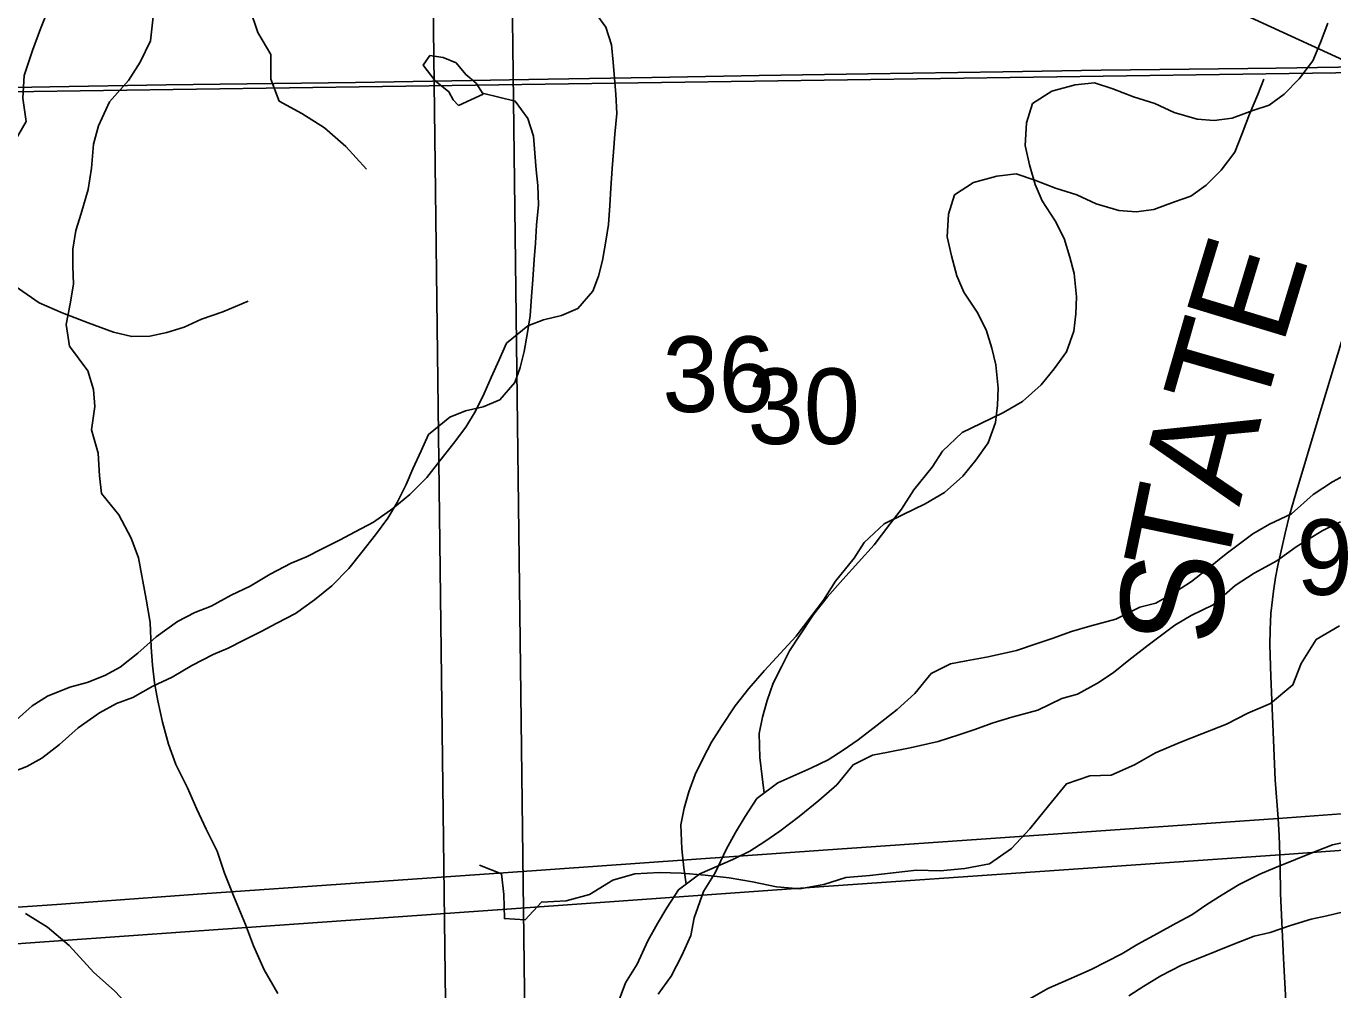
# Model space of a CAD drawing. Extents: x -21.1 to 50.3, y 0 to 22.1.
# Drawn here: x 4.567 to 5.29, y 17.283 to 17.817 of the extents above; entities that cross this region are included whole.
import ezdxf

# ---------------------------------------------------------------- set-up
doc = ezdxf.new("R2010")
doc.units = 0
for name, color, linetype in [('GM_X_County_Road', 7, 'Continuous'), ('GM_X_County_Road_Text', 7, 'Continuous'), ('GM_X_Interstate_Route', 7, 'Continuous'), ('GM_X_Major_River', 7, 'Continuous'), ('GM_X_Minor_Lake', 7, 'Continuous'), ('GM_X_Minor_River', 7, 'Continuous'), ('GM_X_Section', 7, 'Continuous'), ('GM_X_Section_Text', 7, 'Continuous'), ('GM_X_State_Route', 7, 'Continuous'), ('SH_Data', 7, 'Continuous')]:
    doc.layers.add(name, color=color, linetype=linetype)

msp = doc.modelspace()

# ---------------------------------------------------------------- linework, layer by layer
at = {"layer": 'GM_X_County_Road'}
for points in [[(4.51972, 17.78229), (4.58014, 17.78332), (4.64456, 17.78454), (4.74939, 17.78576), (4.8559, 17.78756), (4.91343, 17.78853), (4.97276, 17.78962), (5.03299, 17.79064), (5.1077, 17.79171), (5.16214, 17.79258), (5.24328, 17.79362), (5.25893, 17.79377), (5.33986, 17.79504)], [(5.26495, 17.26703), (5.2635, 17.29378), (5.26317, 17.30086), (5.26146, 17.33671), (5.2612, 17.35153), (5.26101, 17.35816), (5.26069, 17.36874), (5.2601, 17.37811), (5.25856, 17.39967), (5.2561, 17.45683), (5.2555, 17.47429), (5.25575, 17.48272), (5.25618, 17.49166), (5.25754, 17.5041), (5.25874, 17.51159), (5.26001, 17.51832), (5.26231, 17.52881), (5.26402, 17.5363), (5.26648, 17.54618), (5.2699, 17.5581), (5.28233, 17.59959), (5.30601, 17.67753)]]:
    msp.add_lwpolyline(points, dxfattribs=at)
at = {"layer": 'GM_X_Interstate_Route'}
for points in [[(4.38099, 17.31666), (4.58394, 17.33064), (4.66437, 17.33655), (4.83382, 17.34837), (5.00829, 17.36073), (5.2601, 17.37811), (5.37478, 17.38665), (5.42691, 17.39026), (5.47671, 17.39367), (5.50518, 17.39582), (5.56931, 17.40155), (5.61266, 17.40674), (5.63917, 17.40997), (5.66801, 17.41391), (5.72551, 17.4234), (5.75381, 17.4286), (5.79071, 17.43558), (5.83567, 17.44526)], [(4.37899, 17.29572), (4.58479, 17.31048), (4.65758, 17.31556), (4.83307, 17.32793), (5.00596, 17.34029), (5.26101, 17.35816), (5.26617, 17.35852), (5.38999, 17.3674), (5.42762, 17.36993), (5.47515, 17.37336), (5.50075, 17.37526), (5.56906, 17.38109), (5.6086, 17.38552), (5.63686, 17.38907), (5.66322, 17.39274), (5.72431, 17.40238), (5.75726, 17.40846), (5.79224, 17.41518), (5.84838, 17.42722)]]:
    msp.add_lwpolyline(points, dxfattribs=at)
at = {"layer": 'GM_X_Major_River'}
msp.add_lwpolyline([(4.56666, 17.32557), (4.57886, 17.31807), (4.59071, 17.30792), (4.60449, 17.29285), (4.61595, 17.2827), (4.62552, 17.27253), (4.63701, 17.2601), (4.64924, 17.24881), (4.65615, 17.239), (4.66192, 17.2288), (4.6681, 17.21443), (4.672, 17.20156), (4.67475, 17.18982), (4.67675, 17.17731), (4.67912, 17.16481), (4.68148, 17.15496), (4.68499, 17.14247), (4.68735, 17.13224), (4.68973, 17.11936), (4.69173, 17.10647), (4.69372, 17.09511), (4.69458, 17.08183), (4.69468, 17.06893), (4.69402, 17.05754)], dxfattribs=at)
at = {"layer": 'GM_X_Minor_Lake'}
for points in [[(4.82, 17.77936), (4.81614, 17.78539), (4.8104, 17.79026), (4.80502, 17.79665), (4.79778, 17.79961), (4.79056, 17.80067), (4.78683, 17.79532), (4.79337, 17.78666), (4.80102, 17.78067), (4.80335, 17.77614), (4.80642, 17.77314)], [(4.80642, 17.77314), (4.82, 17.77936)]]:
    msp.add_lwpolyline(points, dxfattribs=at)
at = {"layer": 'GM_X_Minor_River'}
for points in [[(4.55535, 17.95095), (4.56791, 17.94526), (4.58048, 17.93881), (4.59229, 17.92856), (4.60372, 17.91641), (4.61629, 17.90768), (4.62848, 17.89743), (4.63763, 17.88527), (4.6502, 17.87464), (4.66163, 17.86325), (4.67383, 17.85147), (4.68336, 17.83932), (4.6906, 17.82716), (4.69519, 17.81347), (4.70244, 17.80131), (4.70246, 17.78762), (4.70704, 17.77546), (4.71961, 17.76863), (4.73218, 17.76066), (4.74399, 17.75041), (4.75542, 17.73788)], [(4.61608, 17.90782), (4.61477, 17.90387), (4.61669, 17.89019), (4.61291, 17.87801), (4.60455, 17.86545), (4.59544, 17.85327), (4.58443, 17.83919), (4.5795, 17.82701), (4.57495, 17.8156), (4.5704, 17.80343), (4.56586, 17.78973), (4.56511, 17.77718), (4.56704, 17.76425), (4.55407, 17.74181)], [(4.56164, 17.43287), (4.57035, 17.44052), (4.5787, 17.44588), (4.59123, 17.45089), (4.60073, 17.4536), (4.61061, 17.45746), (4.61896, 17.46206), (4.62881, 17.46971), (4.63904, 17.47889), (4.65079, 17.48731), (4.66028, 17.4923), (4.66939, 17.49577), (4.6804, 17.50191), (4.69103, 17.50691), (4.70203, 17.51343), (4.71379, 17.51957), (4.72215, 17.52304), (4.7305, 17.52726), (4.74037, 17.53225), (4.7491, 17.53686), (4.75934, 17.54224), (4.76996, 17.54989), (4.77943, 17.55754), (4.78889, 17.56709), (4.79607, 17.57625), (4.80363, 17.58579), (4.81043, 17.59494), (4.81571, 17.60371), (4.82061, 17.61361), (4.82436, 17.62237), (4.82888, 17.63227), (4.83301, 17.64141), (4.84476, 17.65097), (4.85349, 17.65444), (4.86338, 17.65677), (4.87249, 17.66063), (4.88081, 17.67017), (4.88381, 17.67854), (4.88604, 17.68729), (4.88789, 17.69794), (4.88936, 17.70706), (4.89006, 17.7177), (4.89077, 17.7272), (4.89147, 17.73822), (4.89218, 17.74734), (4.89288, 17.75723), (4.89396, 17.76863), (4.89352, 17.77926), (4.89271, 17.78799), (4.8919, 17.79711), (4.89108, 17.8066), (4.88798, 17.81646), (4.88108, 17.82592)], [(4.63732, 17.82211), (4.63579, 17.80883), (4.6301, 17.79708), (4.62365, 17.78684), (4.61303, 17.77508), (4.60696, 17.7618), (4.6043, 17.75156), (4.60315, 17.73829), (4.60125, 17.72653), (4.59746, 17.71326), (4.59442, 17.70377), (4.5929, 17.69353), (4.59289, 17.68405), (4.59327, 17.67419), (4.59136, 17.66319), (4.58908, 17.65181), (4.59097, 17.63968), (4.6012, 17.62603), (4.60423, 17.61579), (4.60498, 17.6063), (4.60308, 17.59341), (4.60686, 17.58051), (4.60761, 17.568), (4.60875, 17.55814), (4.61822, 17.54638), (4.62504, 17.53349), (4.6292, 17.52249)], [(4.9756, 17.39228), (4.97444, 17.40135), (4.97323, 17.41198), (4.97278, 17.42528), (4.97463, 17.4344), (4.97724, 17.44354), (4.98062, 17.45305), (4.98513, 17.4622), (4.98965, 17.47096), (4.99531, 17.47973), (5.00286, 17.49116), (5.01042, 17.5007), (5.01912, 17.51063), (5.03652, 17.52972), (5.04521, 17.54116), (5.05164, 17.54955), (5.05843, 17.56023), (5.06863, 17.57282), (5.07429, 17.58159), (5.08527, 17.59191), (5.09552, 17.5969), (5.10805, 17.60305), (5.11868, 17.60919), (5.1289, 17.61836), (5.13608, 17.62714), (5.14288, 17.63667), (5.147, 17.64809), (5.14809, 17.65759), (5.14842, 17.66709), (5.14721, 17.68), (5.14487, 17.6891), (5.14177, 17.69934), (5.13676, 17.7092), (5.12947, 17.72017), (5.12561, 17.72927), (5.12251, 17.74026), (5.12016, 17.75089), (5.12085, 17.76343), (5.12422, 17.77408), (5.13484, 17.78098), (5.14776, 17.78447), (5.15841, 17.78567), (5.16871, 17.7823), (5.18015, 17.77781), (5.19197, 17.77408), (5.20266, 17.7692), (5.21524, 17.76547), (5.22476, 17.76476), (5.23465, 17.76596), (5.24605, 17.7702), (5.25517, 17.77329), (5.26351, 17.77941), (5.27183, 17.78782), (5.27939, 17.79773), (5.28352, 17.80801), (5.28765, 17.81867)], [(4.93231, 17.34177), (4.93115, 17.35084), (4.92995, 17.36147), (4.92949, 17.37476), (4.93134, 17.38389), (4.93395, 17.39302), (4.93733, 17.40254), (4.94185, 17.41168), (4.94636, 17.42044), (4.95202, 17.42921), (4.95957, 17.44065), (4.96713, 17.45018), (4.97583, 17.46011), (4.99323, 17.4792), (5.00192, 17.49065), (5.00835, 17.49904), (5.01514, 17.50971), (5.02535, 17.52231), (5.03101, 17.53107), (5.04199, 17.54139), (5.05224, 17.54639), (5.06476, 17.55254), (5.07539, 17.55867), (5.08561, 17.56784), (5.09279, 17.57662), (5.09959, 17.58615), (5.10371, 17.59757), (5.1048, 17.60708), (5.10513, 17.61658), (5.10392, 17.62949), (5.10158, 17.63859), (5.09848, 17.64883), (5.09348, 17.65868), (5.08618, 17.66965), (5.08232, 17.67875), (5.07922, 17.68975), (5.07687, 17.70037), (5.07756, 17.71291), (5.08093, 17.72357), (5.09155, 17.73046), (5.10447, 17.73395), (5.11512, 17.73515), (5.12542, 17.73179), (5.13686, 17.72729), (5.14868, 17.72356), (5.15937, 17.71868), (5.17195, 17.71495), (5.18147, 17.71425), (5.19136, 17.71544), (5.20276, 17.71968), (5.21188, 17.72277), (5.22022, 17.7289), (5.22854, 17.7373), (5.2361, 17.74722), (5.24023, 17.7575), (5.24436, 17.76816), (5.24886, 17.7792), (5.25224, 17.78757)], [(4.55744, 17.40309), (4.56732, 17.40694), (4.57567, 17.41154), (4.58552, 17.4192), (4.59575, 17.42837), (4.6075, 17.43679), (4.61699, 17.44179), (4.6261, 17.44525), (4.63711, 17.45139), (4.64774, 17.45639), (4.65874, 17.46291), (4.6705, 17.46905), (4.67886, 17.47252), (4.68721, 17.47674), (4.69708, 17.48174), (4.70581, 17.48634), (4.71605, 17.49172), (4.72667, 17.49938), (4.73614, 17.50703), (4.7456, 17.51657), (4.75278, 17.52573), (4.76035, 17.53527), (4.76715, 17.54443), (4.77242, 17.55319), (4.77732, 17.5631), (4.78108, 17.57186), (4.78559, 17.58175), (4.78972, 17.5909), (4.80147, 17.60046), (4.8102, 17.60392), (4.82009, 17.60626), (4.8292, 17.61011), (4.83752, 17.61965), (4.84052, 17.62803), (4.84275, 17.63678), (4.8446, 17.64742), (4.84607, 17.65655), (4.84677, 17.66719), (4.84748, 17.67669), (4.84818, 17.68771), (4.84889, 17.69683), (4.84959, 17.70671), (4.85067, 17.71811), (4.85023, 17.72875), (4.84942, 17.73748), (4.84861, 17.74659), (4.84779, 17.75608), (4.84469, 17.76594), (4.83779, 17.7754), (4.8197, 17.77983)], [(4.56097, 17.67301), (4.57411, 17.6637), (4.58694, 17.65819), (4.60129, 17.65265), (4.61526, 17.6475), (4.62548, 17.64506), (4.63536, 17.64529), (4.64489, 17.64743), (4.65443, 17.65033), (4.66399, 17.65474), (4.67583, 17.65874), (4.68997, 17.6646)], [(4.91688, 17.28099), (4.92405, 17.29091), (4.93008, 17.30234), (4.93497, 17.31338), (4.93681, 17.32327), (4.94206, 17.33773), (4.94847, 17.34803), (4.95449, 17.36098), (4.95976, 17.3705), (4.96504, 17.37927), (4.97146, 17.38918), (4.98321, 17.39798), (5.00144, 17.40606), (5.01093, 17.41067), (5.01927, 17.41604), (5.02761, 17.42178), (5.03822, 17.42982), (5.04922, 17.43862), (5.05906, 17.44741), (5.06813, 17.45848), (5.07876, 17.46385), (5.08751, 17.46542), (5.09968, 17.46777), (5.11526, 17.47127), (5.12666, 17.47513), (5.13502, 17.47784), (5.14565, 17.4817), (5.15591, 17.48479), (5.17036, 17.48867), (5.18364, 17.4952), (5.19239, 17.49753), (5.20339, 17.50367), (5.21211, 17.50942), (5.22083, 17.5163), (5.23144, 17.52472), (5.24622, 17.53582), (5.25533, 17.54119), (5.26747, 17.54695), (5.2796, 17.55765), (5.29022, 17.56455), (5.30274, 17.57146)], [(4.89352, 17.27275), (4.89877, 17.28722), (4.90518, 17.29751), (4.9112, 17.31046), (4.91648, 17.31999), (4.92176, 17.32875), (4.92817, 17.33867), (4.93992, 17.34747), (4.95815, 17.35555), (4.96764, 17.36016), (4.97598, 17.36552), (4.98432, 17.37127), (4.99494, 17.3793), (5.00593, 17.3881), (5.01577, 17.39689), (5.02485, 17.40796), (5.03547, 17.41334), (5.04422, 17.4149), (5.05639, 17.41725), (5.07197, 17.42076), (5.08337, 17.42462), (5.09173, 17.42732), (5.10237, 17.43118), (5.11263, 17.43428), (5.12707, 17.43816), (5.14035, 17.44469), (5.1491, 17.44702), (5.1601, 17.45315), (5.16882, 17.4589), (5.17754, 17.46579), (5.18815, 17.4742), (5.20293, 17.4853), (5.21204, 17.49067), (5.22419, 17.49643), (5.23631, 17.50714), (5.24693, 17.51404), (5.25945, 17.52094), (5.27006, 17.5286), (5.28448, 17.53742), (5.29473, 17.54241)], [(4.70634, 17.28135), (4.69883, 17.2943), (4.69285, 17.30762), (4.68837, 17.3194), (4.68203, 17.335), (4.6768, 17.34793), (4.6727, 17.3601), (4.66671, 17.37228), (4.66147, 17.38331), (4.65624, 17.39511), (4.64987, 17.40804), (4.64577, 17.41945), (4.64243, 17.43161), (4.63986, 17.44339), (4.63802, 17.45327), (4.63695, 17.46314), (4.63625, 17.47301), (4.63558, 17.48667), (4.63339, 17.49958), (4.6292, 17.52249)], [(5.2942, 17.48494), (5.28127, 17.47732), (5.27292, 17.464), (5.26837, 17.45221), (5.25583, 17.44193), (5.24328, 17.43659), (5.2315, 17.43049), (5.21781, 17.42515), (5.20564, 17.42019), (5.19233, 17.41447), (5.18054, 17.40799), (5.16762, 17.40227), (5.15582, 17.40188), (5.14289, 17.3973), (5.13302, 17.38512), (5.12276, 17.37256), (5.1125, 17.36152), (5.10034, 17.35314), (5.08665, 17.35046), (5.07295, 17.3493), (5.06001, 17.34966), (5.04708, 17.34812), (5.03414, 17.34658), (5.02083, 17.34543), (5.00866, 17.34161), (4.99535, 17.33931), (4.98241, 17.34044), (4.96909, 17.34308), (4.95614, 17.34535), (4.94283, 17.34685), (4.92989, 17.34797), (4.91771, 17.34834), (4.90402, 17.34756)], [(5.12016, 17.2768), (5.13268, 17.28409), (5.14407, 17.28909), (5.1566, 17.29448), (5.16533, 17.29909), (5.17368, 17.30331), (5.18241, 17.30868), (5.19341, 17.31444), (5.20366, 17.32019), (5.21239, 17.3248), (5.22073, 17.33054), (5.22907, 17.33591), (5.23856, 17.34166), (5.24994, 17.34742), (5.2583, 17.35088), (5.26969, 17.35551), (5.27843, 17.35897), (5.2902, 17.3636), (5.29894, 17.36554)], [(4.90402, 17.34756), (4.89184, 17.34412), (4.87892, 17.33612), (4.86599, 17.33268), (4.85229, 17.3319), (4.84317, 17.32201), (4.83176, 17.32275), (4.83136, 17.33606), (4.8302, 17.34747), (4.81802, 17.35239)], [(5.17744, 17.28003), (5.18578, 17.28539), (5.19527, 17.29114), (5.20666, 17.2969), (5.21501, 17.30037), (5.2264, 17.30499), (5.23514, 17.30846), (5.24691, 17.31308), (5.25566, 17.31503), (5.26705, 17.31889), (5.27845, 17.32237), (5.2872, 17.32432), (5.29556, 17.32627)]]:
    msp.add_lwpolyline(points, dxfattribs=at)
at = {"layer": 'GM_X_Section'}
for points in [[(3.80452, 18.01477), (4.83425, 17.98542), (4.84683, 16.96859), (4.43354, 16.98495), (3.82173, 16.99041)], [(5.81893, 17.99203), (5.83147, 16.97938), (4.84683, 16.96859), (4.83425, 17.98542)], [(3.76124, 17.96425), (4.79096, 17.9349), (4.80354, 16.91807), (4.39025, 16.93443), (3.77844, 16.93989)], [(5.77564, 17.94152), (5.78818, 16.92886), (4.80354, 16.91807), (4.79096, 17.9349)]]:
    msp.add_lwpolyline(points, close=True, dxfattribs=at)
at = {"layer": 'GM_X_State_Route'}
msp.add_lwpolyline([(6.52955, 20.9), (2.1, 20.9), (2.1, 17.74017), (2.42851, 17.74626), (2.73209, 17.75291), (3.03298, 17.75833), (3.3026, 17.76263), (3.44154, 17.76826), (3.94025, 17.77171), (5.33072, 17.79178), (6.52196, 17.81036), (6.52225, 18.35692), (6.52255, 18.97782), (6.52273, 19.34666), (6.52977, 20.39859)], close=True, dxfattribs=at)
msp.add_lwpolyline([(6.51283, 14.60317), (6.5142, 14.9441), (6.51464, 15.03489), (6.514, 15.09364), (6.51465, 15.30312), (6.51595, 15.49226), (6.51982, 16.08256), (6.52123, 16.24517), (6.52315, 16.46813), (6.52222, 16.85672), (6.52013, 17.69645), (6.52053, 17.72081), (6.52196, 17.81036), (5.33072, 17.79178), (3.94025, 17.77171), (3.44154, 17.76826), (3.3026, 17.76263), (3.03298, 17.75833), (2.73209, 17.75291), (2.42851, 17.74626), (2.1, 17.74017), (2.1, 14.1)], dxfattribs=at)
at = {"layer": 'SH_Data'}
msp.add_lwpolyline([(4.78867, 18.03124), (5.98542, 17.4819), (4.78867, 18.24124)], close=True, dxfattribs=at)

# ---------------------------------------------------------------- texts
at = {"layer": 'GM_X_County_Road_Text'}
for s, rotation, p in [('E', 73.10617, (5.26246, 17.63917)), ('T', 73.98219, (5.2508, 17.59855)), ('A', 75.7411, (5.2386, 17.55053)), ('T', 78.26562, (5.23011, 17.50956)), ('S', 88.04684, (5.22911, 17.4738))]:
    msp.add_text(s, height=0.05682, rotation=rotation, dxfattribs=at).set_placement(p)
at = {"layer": 'GM_X_Section_Text'}
for s, height, p in [('36', 0.041856, (4.91919, 17.60331)), ('30', 0.041856, (4.96637, 17.58557)), ('9', 0.04186, (5.27031, 17.50203))]:
    msp.add_text(s, height=height, rotation=0.00001, dxfattribs=at).set_placement(p)

doc.saveas('drawing.dxf')
